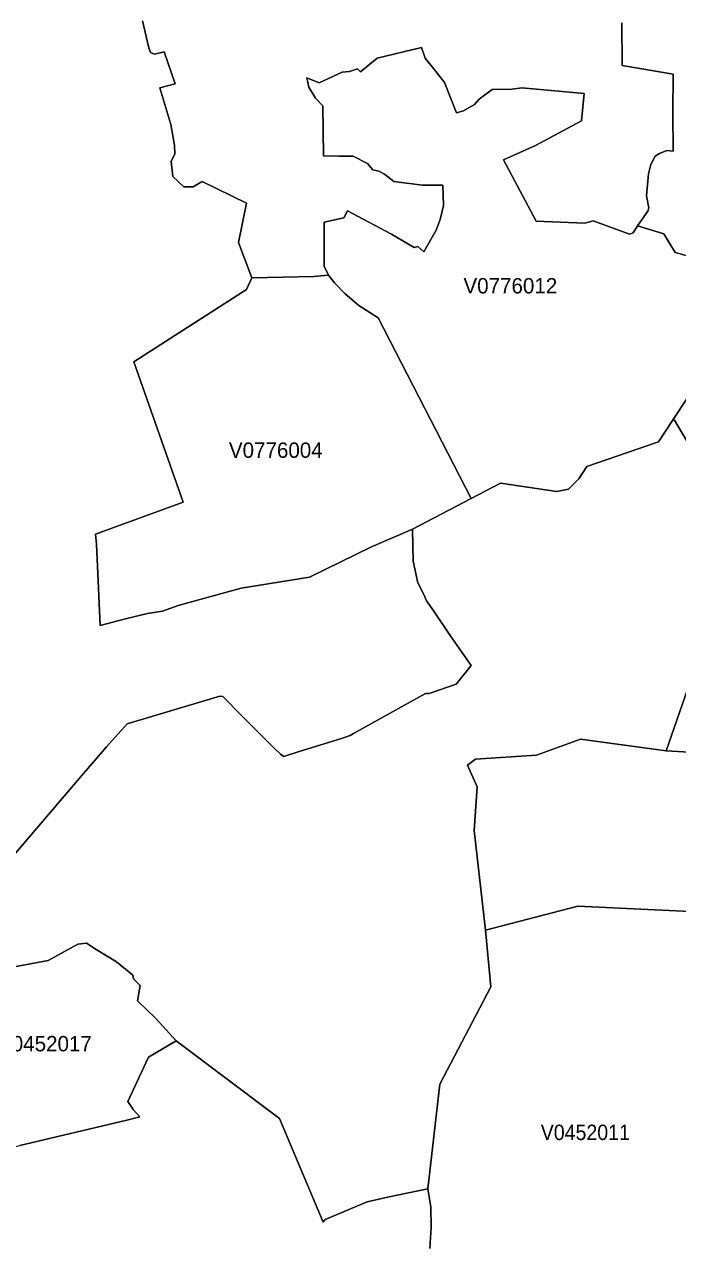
# Model space of a CAD drawing. Extents: x 369010 to 735936, y 6377141 to 6616555.
# Drawn here: x 487075 to 491321, y 6526301 to 6534220 of the extents above; entities that cross this region are included whole.
import ezdxf
from ezdxf.enums import TextEntityAlignment as Align

# ---------------------------------------------------------------- set-up
doc = ezdxf.new("R2010")
doc.units = 0
doc.header["$LTSCALE"] = 40
doc.layers.add('3', color=7, linetype='Continuous', lineweight=13)
doc.layers.add('4', color=7, linetype='Continuous')

msp = doc.modelspace()

# ---------------------------------------------------------------- linework, layer by layer
at = {"layer": '3'}
for points in [[(486981.46, 6528785.02), (487446.03, 6529331.35), (487609.38, 6529520.68), (487742.28, 6529669.47), (488345.04, 6529849.87), (488366.06, 6529847.06), (488486.88, 6529723.76), (488696.74, 6529513.73), (488739.27, 6529472.19), (488761.12, 6529456.8), (488860.92, 6529489.73), (488994.65, 6529531.28), (489136.65, 6529574.8), (489193.75, 6529594), (489214.27, 6529607.08), (489683.14, 6529866.09), (489705.82, 6529865.76), (489882.08, 6529928.15), (489978.73, 6530049.14), (489842.85, 6530244.27), (489735.94, 6530402.65), (489688.27, 6530470.01), (489670.56, 6530509.57), (489631.84, 6530586.03), (489602.71, 6530726.88), (489599.73, 6530831.81), (489598.57, 6530935.74), (489332.11, 6530820.55), (488928.44, 6530623.93), (488484.23, 6530551.77), (488073.78, 6530438.07), (487973.16, 6530401.16), (487876.5, 6530387.26), (487723.74, 6530350.19), (487568.33, 6530309.48), (487543.51, 6530837.76), (487538.38, 6530903.14), (488107.54, 6531111.67), (487787.46, 6532024.26), (488518.33, 6532495.45), (488552.92, 6532569.76), (488466.52, 6532799.98), (488518.82, 6533056.68), (488230.51, 6533197.69), (488171.59, 6533163.1), (488112.68, 6533163.1), (488040.02, 6533230.62), (488028.6, 6533327.94), (488052.93, 6533376.76), (488050.28, 6533434.36), (488027.28, 6533567.59), (487956.44, 6533807.24), (488055.08, 6533832.89), (487984.58, 6534040.43), (487920.53, 6534026.36), (487894.87, 6534035.3), (487884.94, 6534066.58), (487843.73, 6534243.17)], [(487843.73, 6534243.17), (487884.94, 6534066.58), (487894.87, 6534035.3), (487920.53, 6534026.36), (487984.58, 6534040.43), (488055.08, 6533832.89), (487956.44, 6533807.24), (488027.28, 6533567.59), (488050.28, 6533434.36), (488052.93, 6533376.76), (488028.6, 6533327.94), (488040.02, 6533230.62), (488112.68, 6533163.1), (488171.59, 6533163.1), (488230.51, 6533197.69), (488518.82, 6533056.68), (488466.52, 6532799.98), (488552.92, 6532569.76)], [(488552.92, 6532569.76), (488956.41, 6532580.19), (489052.41, 6532587.8), (489023.11, 6532647.39), (489024.44, 6532931.89), (489150.88, 6532960.35), (489176.37, 6533006.36), (489460.71, 6532855.26), (489608, 6532767.04), (489632.33, 6532774.66), (489670.73, 6532740.07), (489750.83, 6532880.25), (489777.65, 6532949.43), (489799.49, 6533040.46), (489794.36, 6533172.53), (489663.78, 6533173.69), (489476.76, 6533196.86), (489454.91, 6533214.73), (489415.19, 6533245.52), (489378.12, 6533263.56), (489340.72, 6533272.66), (489304.97, 6533313.7), (489211.46, 6533361.04), (489119.27, 6533361.04), (489019.31, 6533364.84), (489016, 6533689.4), (488967.34, 6533739.38), (488923.81, 6533809.89), (488911.07, 6533871.29), (488990.51, 6533839.34), (489140.29, 6533908.53), (489187.62, 6533913.66), (489241.41, 6533930.21), (489260.61, 6533911.67), (489368.19, 6534000.05), (489656.33, 6534067.91), (489680.83, 6533998.73), (489734.61, 6533933.35), (489806.94, 6533842.16), (489883.73, 6533643.39), (489928.59, 6533656.3), (490000.25, 6533697.34), (490032.19, 6533733.09), (490116.76, 6533795.98), (490245.36, 6533797.31), (490308.09, 6533807.4), (490714.23, 6533769.01), (490697.52, 6533592.25), (490397.29, 6533430.88), (490189.92, 6533338.53), (490402.09, 6532938.18), (490718.04, 6532926.76), (490772.99, 6532940.82), (491008.66, 6532854.93), (491031.83, 6532863.86), (491061.29, 6532908.72), (491127.66, 6533005.2), (491133.95, 6533025.73), (491118.23, 6533103.85), (491130.97, 6533246.18), (491147.69, 6533307.58), (491174.5, 6533361.53), (491203.96, 6533379.41), (491251.29, 6533399.93), (491292.34, 6533394.8), (491290.68, 6533643.55), (491293.33, 6533894.79), (490960.67, 6533952.05), (490958.35, 6534230.27)], [(490958.35, 6534230.27), (490960.67, 6533952.05), (491293.33, 6533894.79), (491290.68, 6533643.55), (491292.34, 6533394.8), (491251.29, 6533399.93), (491203.96, 6533379.41), (491174.5, 6533361.53), (491147.69, 6533307.58), (491130.97, 6533246.18), (491118.23, 6533103.85), (491133.95, 6533025.73), (491127.66, 6533005.2), (491061.29, 6532908.72), (491232.59, 6532857.74), (491304.25, 6532735.93), (491501.54, 6532680.82)], [(491501.54, 6532680.82), (491304.25, 6532735.93), (491232.59, 6532857.74), (491061.29, 6532908.72), (491031.83, 6532863.86), (491008.66, 6532854.93), (490772.99, 6532940.82), (490718.04, 6532926.76), (490402.09, 6532938.18), (490189.92, 6533338.53), (490397.29, 6533430.88), (490697.52, 6533592.25), (490714.23, 6533769.01), (490308.09, 6533807.4), (490245.36, 6533797.31), (490116.76, 6533795.98), (490032.19, 6533733.09), (490000.25, 6533697.34), (489928.59, 6533656.3), (489883.73, 6533643.39), (489806.94, 6533842.16), (489734.61, 6533933.35), (489680.83, 6533998.73), (489656.33, 6534067.91), (489368.19, 6534000.05), (489260.61, 6533911.67), (489241.41, 6533930.21), (489187.62, 6533913.66), (489140.29, 6533908.53), (488990.51, 6533839.34), (488911.07, 6533871.29), (488923.81, 6533809.89), (488967.34, 6533739.38), (489016, 6533689.4), (489019.31, 6533364.84), (489119.27, 6533361.04), (489211.46, 6533361.04), (489304.97, 6533313.7), (489340.72, 6533272.66), (489378.12, 6533263.56), (489415.19, 6533245.52), (489454.91, 6533214.73), (489476.76, 6533196.86), (489663.78, 6533173.69), (489794.36, 6533172.53), (489799.49, 6533040.46), (489777.65, 6532949.43), (489750.83, 6532880.25), (489670.73, 6532740.07), (489632.33, 6532774.66), (489608, 6532767.04), (489460.71, 6532855.26), (489176.37, 6533006.36), (489150.88, 6532960.35), (489024.44, 6532931.89), (489023.11, 6532647.39), (489052.41, 6532587.8), (489091.14, 6532538.15), (489160.32, 6532466.32), (489249.85, 6532389.53), (489375.47, 6532311.25), (489978.57, 6531134.18), (490170.22, 6531234.31), (490536.48, 6531179.86), (490611.45, 6531195.25), (490679.48, 6531262.78), (490730.12, 6531343.38), (491197.34, 6531504.41), (491292.83, 6531648.73), (491554.99, 6532046.27)], [(491554.99, 6532046.27), (491292.83, 6531648.73), (491300.45, 6531644.6), (491378.23, 6531511.7)], [(491378.23, 6531511.7), (491300.45, 6531644.6), (491292.83, 6531648.73), (491197.34, 6531504.41), (490730.12, 6531343.38), (490679.48, 6531262.78), (490611.45, 6531195.25), (490536.48, 6531179.86), (490170.22, 6531234.31), (489978.57, 6531134.18), (489598.57, 6530935.74), (489599.73, 6530831.81), (489602.71, 6530726.88), (489631.84, 6530586.03), (489670.56, 6530509.57), (489688.27, 6530470.01), (489735.94, 6530402.65), (489842.85, 6530244.27), (489978.73, 6530049.14), (489882.08, 6529928.15), (489705.82, 6529865.76), (489683.14, 6529866.09), (489214.27, 6529607.08), (489193.75, 6529594), (489136.65, 6529574.8), (488994.65, 6529531.28), (488860.92, 6529489.73), (488761.12, 6529456.8), (488739.27, 6529472.19), (488696.74, 6529513.73), (488486.88, 6529723.76), (488366.06, 6529847.06), (488345.04, 6529849.87), (487742.28, 6529669.47), (487609.38, 6529520.68), (487446.03, 6529331.35), (486981.46, 6528785.02)], [(488733.15, 6527101.02), (489017.98, 6526427.74), (489030.73, 6526444.3), (489303.15, 6526558.99), (489446.64, 6526593.25), (489698.2, 6526645.38), (489775.16, 6527325.44), (490107.83, 6527959.15), (490071.58, 6528326.24), (489998.43, 6528975.18), (490017.96, 6529259.35), (489955.56, 6529399.53), (490006.54, 6529440.25), (490404.08, 6529465.57), (490689.24, 6529570), (491245.83, 6529492.88), (491562.61, 6530405.3)], [(491661.25, 6529470.2), (491245.83, 6529492.88), (490689.24, 6529570), (490404.08, 6529465.57), (490006.54, 6529440.25), (489955.56, 6529399.53), (490017.96, 6529259.35), (489998.43, 6528975.18), (490071.58, 6528326.24), (490673.35, 6528482.81), (491630.13, 6528436.96)], [(491468.43, 6526271.18), (491496.4, 6526318.35), (491686.07, 6526441.98), (491720.5, 6526488.98), (491534.64, 6526634.29), (491675.98, 6526845.15), (491745.98, 6526926.74), (491823.61, 6526998.07), (492116.71, 6527250.3), (492063.26, 6527598.35), (491656.28, 6527539.93), (491636.42, 6527775.11), (491603.32, 6527905.03), (491630.13, 6528436.96), (490673.35, 6528482.81), (490071.58, 6528326.24), (490107.83, 6527959.15), (489775.16, 6527325.44), (489698.2, 6526645.38), (489717.24, 6526525.39), (489719.72, 6526394.15), (489709.62, 6526256.61)], [(486315.8, 6527959.48), (487229.88, 6528128.96), (487423.19, 6528236.04), (487477.97, 6528242.33), (487541.52, 6528201.62), (487673.92, 6528121.35), (487781.01, 6528034.79), (487783.82, 6528010.29), (487828.34, 6527967.1), (487810.63, 6527867.8), (487928.97, 6527753.1), (488061.37, 6527606.63), (488733.15, 6527101.02)], [(488061.37, 6527606.63), (487882.62, 6527500.38), (487747.08, 6527211.74), (487782.83, 6527160.76), (487826.02, 6527113.59), (487740.95, 6527090.75), (487045.51, 6526926.57)], [(489030.73, 6526444.3), (489017.98, 6526427.74), (488733.15, 6527101.02), (488061.37, 6527606.63)], [(489709.62, 6526256.61), (489719.72, 6526394.15), (489717.24, 6526525.39), (489698.2, 6526645.38), (489446.64, 6526593.25), (489303.15, 6526558.99), (489030.73, 6526444.3)]]:
    msp.add_lwpolyline(points, dxfattribs=at)
for points in [[(489052.41, 6532587.8), (488956.41, 6532580.19), (488552.92, 6532569.76), (488518.33, 6532495.45), (487787.46, 6532024.26), (488107.54, 6531111.67), (487538.38, 6530903.14), (487543.51, 6530837.76), (487568.33, 6530309.48), (487723.74, 6530350.19), (487876.5, 6530387.26), (487973.16, 6530401.16), (488073.78, 6530438.07), (488484.23, 6530551.77), (488928.44, 6530623.93), (489332.11, 6530820.55), (489598.57, 6530935.74), (489978.57, 6531134.18), (489375.47, 6532311.25), (489249.85, 6532389.53), (489160.32, 6532466.32), (489091.14, 6532538.15)], [(491245.83, 6529492.88), (491661.25, 6529470.2), (491651.15, 6529373.39), (492409.99, 6529339.13), (492581.95, 6529351.87), (492548.84, 6529475.34), (492537.26, 6529550.47), (492440.6, 6529688.34), (492437.96, 6529800.39), (492439.28, 6529912.43), (492509.29, 6530023.32), (492537.92, 6530095.48), (492574.83, 6530219.11), (492605.28, 6530261.15), (492719.98, 6530294.25), (492719.98, 6530322.22), (492589.39, 6530414.74), (492523.85, 6530441.55), (492418.1, 6530463.23), (492140.22, 6530498.15), (491562.61, 6530405.3)], [(486315.8, 6527959.48), (486341.29, 6527917.78), (486891.59, 6526892.15), (487045.51, 6526926.57), (487740.95, 6527090.75), (487826.02, 6527113.59), (487782.83, 6527160.76), (487747.08, 6527211.74), (487882.62, 6527500.38), (488061.37, 6527606.63), (487928.97, 6527753.1), (487810.63, 6527867.8), (487828.34, 6527967.1), (487783.82, 6528010.29), (487781.01, 6528034.79), (487673.92, 6528121.35), (487541.52, 6528201.62), (487477.97, 6528242.33), (487423.19, 6528236.04), (487229.88, 6528128.96)]]:
    msp.add_lwpolyline(points, close=True, dxfattribs=at)

# ---------------------------------------------------------------- texts
at = {"layer": '4'}
for s, p in [('V0776012', (490234.05, 6532469.08)), ('V0776004', (488709.28, 6531399.56)), ('V0452017', (487208.86, 6527538.84))]:
    msp.add_text(s, height=100, dxfattribs=at).set_placement(p, align=Align.CENTER)
at = {"layer": '4', "width": 0.95}
msp.add_text('V0452011', height=100, dxfattribs=at).set_placement((490721.28, 6526961.84), align=Align.CENTER)

doc.saveas('drawing.dxf')
